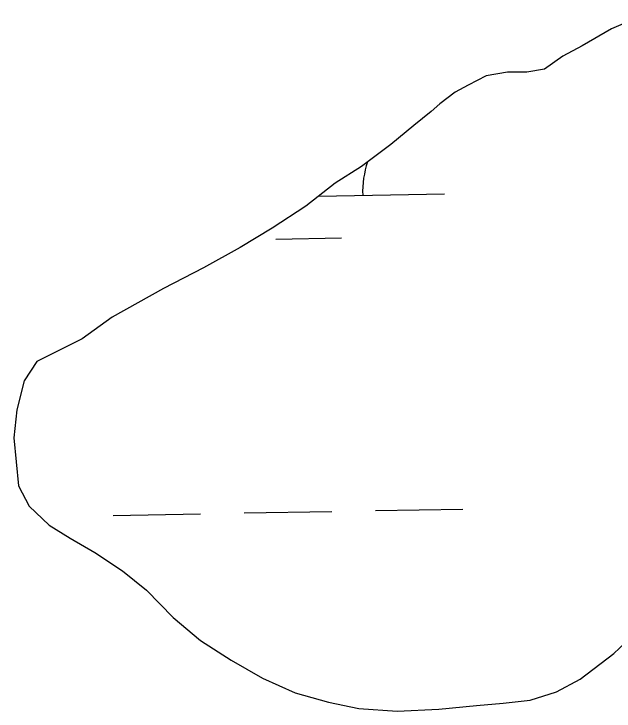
# Model space of a CAD drawing. Extents: x 3914892 to 3953151, y 242587 to 268572.
# Drawn here: x 3936992.9 to 3937212.5, y 252868.3 to 253123.3 of the extents above; entities that cross this region are included whole.
import ezdxf

# ---------------------------------------------------------------- set-up
doc = ezdxf.new("R2010")
doc.units = 0
doc.layers.add('V-WETL-SWMP', color=7, linetype='Continuous')

msp = doc.modelspace()

# ---------------------------------------------------------------- linework, layer by layer
at = {"layer": 'V-WETL-SWMP'}
for p, q in [((3937223.84, 253123.28), (3937211.5, 253117.79)), ((3937211.5, 253117.79), (3937200.76, 253111.67)), ((3937200.76, 253111.67), (3937193.71, 253107.8)), ((3937193.71, 253107.8), (3937186.99, 253103.13)), ((3937173.51, 253101.97), (3937165.66, 253100.67)), ((3937180.57, 253101.99), (3937173.51, 253101.97)), ((3937186.99, 253103.13), (3937180.57, 253101.99)), ((3937165.66, 253100.67), (3937159.09, 253097.28)), ((3937159.09, 253097.28), (3937154.28, 253094.7)), ((3937154.28, 253094.7), (3937148.68, 253090.35)), ((3937148.68, 253090.35), (3937145.48, 253087.62)), ((3937145.48, 253087.62), (3937139.23, 253082.47)), ((3937139.23, 253082.47), (3937130.75, 253075.54)), ((3937130.75, 253075.54), (3937120.02, 253067.49)), ((3937120.02, 253067.49), (3937110.41, 253061.37)), ((3937110.41, 253061.37), (3937099.68, 253053)), ((3937104.36, 253056.66), (3937150.48, 253057.48)), ((3937099.68, 253053), (3937087.35, 253044.95)), ((3937087.35, 253044.95), (3937075.65, 253037.86)), ((3937088.77, 253040.94), (3937112.77, 253041.37)), ((3937075.65, 253037.86), (3937062.2, 253030.44)), ((3937062.2, 253030.44), (3937047.62, 253022.86)), ((3937047.62, 253022.86), (3937028.87, 253012.39)), ((3937028.87, 253012.39), (3937017.82, 253004.49)), ((3937017.82, 253004.49), (3937009.33, 253000.14)), ((3937009.33, 253000.14), (3937001.32, 252996.11)), ((3937001.32, 252996.11), (3936996.69, 252989.04)), ((3936996.69, 252989.04), (3936993.99, 252978.44)), ((3936993.99, 252978.44), (3936992.89, 252968.17)), ((3936992.89, 252968.17), (3936994.54, 252950.69)), ((3936994.54, 252950.69), (3936998.41, 252943.16)), ((3936998.41, 252943.16), (3937005.81, 252936.28)), ((3937077.15, 252940.72), (3937109.15, 252941.29)), ((3937125.14, 252941.58), (3937157.14, 252942.15)), ((3937029.16, 252939.86), (3937061.16, 252940.43)), ((3937005.81, 252936.28), (3937013.52, 252931.48)), ((3937013.52, 252931.48), (3937022.52, 252926.21)), ((3937022.52, 252926.21), (3937032.65, 252919.5)), ((3937032.65, 252919.5), (3937041.33, 252912.46)), ((3937041.33, 252912.46), (3937051.14, 252902.54)), ((3937051.14, 252902.54), (3937061.11, 252894.07)), ((3937212.42, 252889.33), (3937223.78, 252900.11)), ((3937061.11, 252894.07), (3937072.36, 252886.87)), ((3937200.09, 252879.99), (3937212.42, 252889.33)), ((3937072.36, 252886.87), (3937083.77, 252880.33)), ((3937083.77, 252880.33), (3937095.82, 252874.9)), ((3937191.44, 252875.32), (3937200.09, 252879.99)), ((3937095.82, 252874.9), (3937108.02, 252871.57)), ((3937181.82, 252872.24), (3937191.44, 252875.32)), ((3937108.02, 252871.57), (3937119.1, 252869.19)), ((3937148.3, 252868.95), (3937162.09, 252870.26)), ((3937162.09, 252870.26), (3937171.88, 252871.09)), ((3937171.88, 252871.09), (3937181.82, 252872.24)), ((3937119.1, 252869.19), (3937133.06, 252868.26)), ((3937133.06, 252868.26), (3937148.3, 252868.95))]:
    msp.add_line(p, q, dxfattribs=at)
msp.add_arc((3937155.72, 253058.05), 35.25, 161.5716, 181.7968, dxfattribs=at)

doc.saveas('drawing.dxf')
